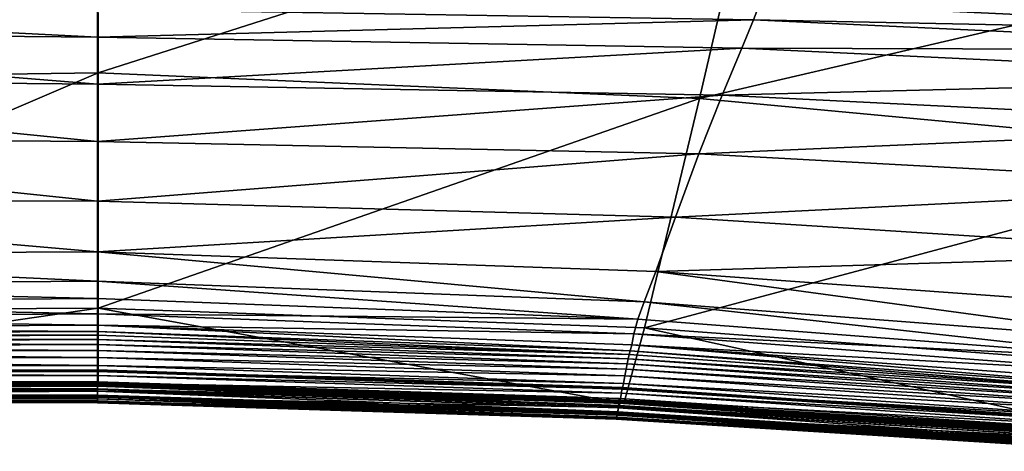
# Model space of a CAD drawing. Header units: millimetres. Extents: x 2387 to 13955, y -4964 to 364.
# Tile 325 of 656: x 6652 to 6773, y -4389 to -4336. Entities that reach past the tile are written whole.
import ezdxf

# ---------------------------------------------------------------- set-up
doc = ezdxf.new("R2010")
doc.units = ezdxf.units.MM
doc.header["$MEASUREMENT"] = 0
doc.layers.add('Predefinito', color=7, linetype='Continuous', true_color=0x000000)

msp = doc.modelspace()

# ---------------------------------------------------------------- linework, layer by layer
at = {"layer": 'Predefinito'}
for points in [[(6661.59, -4312.86, 730.51), (6579.54, -4314.69, 730.53), (6586.44, -4343.57, 608.71)], [(6586.44, -4343.57, 608.71), (6661.64, -4342.47, 608.71), (6661.59, -4312.86, 730.51)], [(6742.19, -4316.75, 730.53), (6661.59, -4312.86, 730.51), (6661.64, -4342.47, 608.71)], [(6661.64, -4342.47, 608.71), (6735.47, -4345.63, 608.71), (6742.19, -4316.75, 730.53)], [(6822.04, -4325.47, 730.55), (6742.19, -4316.75, 730.53), (6735.47, -4345.63, 608.71)], [(6735.47, -4345.63, 608.71), (6808.61, -4352.46, 608.71), (6822.04, -4325.47, 730.55)], [(6823.49, -4337.61, 12.26), (6742.91, -4333.85, 12.26), (6743.38, -4332.06, 12.52)], [(6743.38, -4332.06, 12.52), (6824.44, -4335.95, 12.52), (6823.49, -4337.61, 12.26)], [(6579.55, -4333.92, 12.17), (6661.58, -4334.66, 12.17), (6661.58, -4338.12, 12.17)], [(6661.58, -4338.12, 12.17), (6580.99, -4337.39, 12.17), (6579.55, -4333.92, 12.17)], [(6742.91, -4333.85, 12.26), (6742.11, -4335.99, 12.17), (6661.58, -4334.66, 12.17)], [(6742.11, -4335.99, 12.17), (6742.91, -4333.85, 12.26), (6823.49, -4337.61, 12.26)], [(6661.58, -4338.12, 12.17), (6661.58, -4334.66, 12.17), (6742.11, -4335.99, 12.17)], [(6742.11, -4335.99, 12.17), (6740.67, -4339.45, 12.17), (6661.58, -4338.12, 12.17)], [(6740.67, -4339.45, 12.17), (6742.11, -4335.99, 12.17), (6821.9, -4339.72, 12.17)], [(6823.49, -4337.61, 12.26), (6821.9, -4339.72, 12.17), (6742.11, -4335.99, 12.17)], [(6661.58, -4343.87, 12.17), (6583.39, -4343.16, 12.17), (6580.99, -4337.39, 12.17)], [(6580.99, -4337.39, 12.17), (6661.58, -4338.12, 12.17), (6661.58, -4343.87, 12.17)], [(6661.58, -4343.87, 12.17), (6661.58, -4338.12, 12.17), (6740.67, -4339.45, 12.17)], [(6740.67, -4339.45, 12.17), (6738.27, -4345.22, 12.17), (6661.58, -4343.87, 12.17)], [(6738.27, -4345.22, 12.17), (6740.67, -4339.45, 12.17), (6819.02, -4343.2, 12.17)], [(6821.9, -4339.72, 12.17), (6819.02, -4343.2, 12.17), (6740.67, -4339.45, 12.17)], [(6661.64, -4342.47, 608.71), (6586.44, -4343.57, 608.71), (6593.31, -4371.73, 486.74)], [(6593.31, -4371.73, 486.74), (6661.67, -4371.37, 486.75), (6661.64, -4342.47, 608.71)], [(6735.47, -4345.63, 608.71), (6661.64, -4342.47, 608.71), (6661.67, -4371.37, 486.75)], [(6583.39, -4343.16, 12.17), (6661.58, -4343.87, 12.17), (6661.58, -4350.92, 12.17)], [(6661.58, -4350.92, 12.17), (6586.27, -4350.37, 12.17), (6583.39, -4343.16, 12.17)], [(6661.58, -4350.92, 12.17), (6661.58, -4343.87, 12.17), (6738.27, -4345.22, 12.17)], [(6819.02, -4343.2, 12.17), (6814.22, -4349, 12.17), (6738.27, -4345.22, 12.17)], [(6738.27, -4345.22, 12.17), (6735.4, -4352.43, 12.17), (6661.58, -4350.92, 12.17)], [(6735.4, -4352.43, 12.17), (6738.27, -4345.22, 12.17), (6814.22, -4349, 12.17)], [(6661.67, -4371.37, 486.75), (6728.72, -4373.79, 486.74), (6735.47, -4345.63, 608.71)], [(6808.61, -4352.46, 608.71), (6735.47, -4345.63, 608.71), (6728.72, -4373.79, 486.74)], [(6814.22, -4349, 12.17), (6808.47, -4356.39, 12.17), (6735.4, -4352.43, 12.17)], [(6661.58, -4358.26, 12.17), (6589.14, -4358.16, 12.17), (6586.27, -4350.37, 12.17)], [(6586.27, -4350.37, 12.17), (6661.58, -4350.92, 12.17), (6661.58, -4358.26, 12.17)], [(6661.58, -4358.26, 12.17), (6661.58, -4350.92, 12.17), (6735.4, -4352.43, 12.17)], [(6735.4, -4352.43, 12.17), (6732.52, -4360.22, 12.17), (6661.58, -4358.26, 12.17)], [(6728.72, -4373.79, 486.74), (6795.12, -4378.73, 486.71), (6808.61, -4352.46, 608.71)], [(6732.52, -4360.22, 12.17), (6735.4, -4352.43, 12.17), (6808.47, -4356.39, 12.17)], [(6808.47, -4356.39, 12.17), (6802.71, -4364.65, 12.17), (6732.52, -4360.22, 12.17)], [(6589.14, -4358.16, 12.17), (6661.58, -4358.26, 12.17), (6661.58, -4364.45, 12.17)], [(6661.58, -4364.45, 12.17), (6591.54, -4364.79, 12.17), (6589.14, -4358.16, 12.17)], [(6661.58, -4364.45, 12.17), (6661.58, -4358.26, 12.17), (6732.52, -4360.22, 12.17)], [(6732.52, -4360.22, 12.17), (6730.12, -4366.86, 12.17), (6661.58, -4364.45, 12.17)], [(6730.12, -4366.86, 12.17), (6732.52, -4360.22, 12.17), (6802.71, -4364.65, 12.17)], [(6591.54, -4364.79, 12.17), (6661.58, -4364.45, 12.17), (6661.58, -4368.05, 12.17)], [(6728.68, -4370.61, 12.17), (6661.58, -4368.05, 12.17), (6661.58, -4364.45, 12.17)], [(6661.58, -4364.45, 12.17), (6730.12, -4366.86, 12.17), (6728.68, -4370.61, 12.17)], [(6802.71, -4364.65, 12.17), (6797.92, -4371.75, 12.17), (6730.12, -4366.86, 12.17)], [(6661.58, -4368.05, 12.17), (6592.98, -4368.55, 12.17), (6591.54, -4364.79, 12.17)], [(6795.04, -4375.66, 12.17), (6728.68, -4370.61, 12.17), (6730.12, -4366.86, 12.17)], [(6730.12, -4366.86, 12.17), (6797.92, -4371.75, 12.17), (6795.04, -4375.66, 12.17)], [(6592.98, -4368.55, 12.17), (6661.58, -4368.05, 12.17), (6661.58, -4370.2, 12.26)], [(6661.58, -4368.05, 12.17), (6728.68, -4370.61, 12.17), (6727.89, -4372.74, 12.26)], [(6727.89, -4372.74, 12.26), (6661.58, -4370.2, 12.26), (6661.58, -4368.05, 12.17)], [(6661.58, -4370.2, 12.26), (6593.78, -4370.68, 12.26), (6592.98, -4368.55, 12.17)], [(6593.78, -4370.68, 12.26), (6661.58, -4370.2, 12.26), (6661.58, -4372.05, 12.53)], [(6661.58, -4372.05, 12.53), (6594.25, -4372.47, 12.52), (6593.78, -4370.68, 12.26)], [(6661.58, -4372.05, 12.53), (6661.58, -4370.2, 12.26), (6727.89, -4372.74, 12.26)], [(6793.45, -4377.76, 12.26), (6727.89, -4372.74, 12.26), (6728.68, -4370.61, 12.17)], [(6728.68, -4370.61, 12.17), (6795.04, -4375.66, 12.17), (6793.45, -4377.76, 12.26)], [(6661.67, -4371.37, 486.75), (6593.31, -4371.73, 486.74), (6595.73, -4381, 441.22)], [(6595.73, -4381, 441.22), (6661.64, -4380.91, 441.24), (6661.67, -4371.37, 486.75)], [(6661.67, -4371.37, 486.75), (6661.64, -4380.91, 441.24), (6726.19, -4383.06, 441.22)], [(6726.19, -4383.06, 441.22), (6728.72, -4373.79, 486.74), (6661.67, -4371.37, 486.75)], [(6594.25, -4372.47, 12.52), (6661.58, -4372.05, 12.53), (6661.58, -4373.45, 12.88)], [(6661.58, -4373.45, 12.88), (6594.51, -4373.8, 12.87), (6594.25, -4372.47, 12.52)], [(6661.58, -4373.45, 12.88), (6661.58, -4372.05, 12.53), (6727.41, -4374.53, 12.52)], [(6727.89, -4372.74, 12.26), (6727.41, -4374.53, 12.52), (6661.58, -4372.05, 12.53)], [(6727.41, -4374.53, 12.52), (6727.89, -4372.74, 12.26), (6793.45, -4377.76, 12.26)], [(6594.51, -4373.8, 12.87), (6661.58, -4373.45, 12.88), (6661.58, -4374.22, 13.21)], [(6661.58, -4374.22, 13.21), (6594.68, -4374.54, 13.21), (6594.51, -4373.8, 12.87)], [(6594.68, -4374.54, 13.21), (6661.58, -4374.22, 13.21), (6661.58, -4374.7, 13.43)], [(6727.41, -4374.53, 12.52), (6727.15, -4375.86, 12.87), (6661.58, -4373.45, 12.88)], [(6726.98, -4376.6, 13.21), (6661.58, -4374.22, 13.21), (6661.58, -4373.45, 12.88)], [(6661.58, -4373.45, 12.88), (6727.15, -4375.86, 12.87), (6726.98, -4376.6, 13.21)], [(6661.58, -4374.22, 13.21), (6726.98, -4376.6, 13.21), (6726.86, -4377.07, 13.43)], [(6726.86, -4377.07, 13.43), (6661.58, -4374.7, 13.43), (6661.58, -4374.22, 13.21)], [(6728.72, -4373.79, 486.74), (6726.19, -4383.06, 441.22), (6790.05, -4387.29, 441.19)], [(6790.05, -4387.29, 441.19), (6795.12, -4378.73, 486.71), (6728.72, -4373.79, 486.74)], [(6661.58, -4374.7, 13.43), (6594.81, -4375.01, 13.43), (6594.68, -4374.54, 13.21)], [(6594.81, -4375.01, 13.43), (6661.58, -4374.7, 13.43), (6661.58, -4375.23, 13.43)], [(6661.58, -4375.23, 13.43), (6594.93, -4375.53, 13.43), (6594.81, -4375.01, 13.43)], [(6594.93, -4375.53, 13.43), (6661.58, -4375.23, 13.43), (6661.58, -4375.85, 13.38)], [(6661.58, -4375.85, 13.38), (6595.06, -4376.13, 13.39), (6594.93, -4375.53, 13.43)], [(6661.58, -4375.23, 13.43), (6661.58, -4374.7, 13.43), (6726.86, -4377.07, 13.43)], [(6661.58, -4375.85, 13.38), (6661.58, -4375.23, 13.43), (6726.73, -4377.59, 13.43)], [(6726.86, -4377.07, 13.43), (6726.73, -4377.59, 13.43), (6661.58, -4375.23, 13.43)], [(6727.15, -4375.86, 12.87), (6727.41, -4374.53, 12.52), (6792.5, -4379.43, 12.52)], [(6793.45, -4377.76, 12.26), (6792.5, -4379.43, 12.52), (6727.41, -4374.53, 12.52)], [(6595.06, -4376.13, 13.39), (6661.58, -4375.85, 13.38), (6661.58, -4376.58, 13.47)], [(6661.58, -4376.58, 13.47), (6595.19, -4376.82, 13.48), (6595.06, -4376.13, 13.39)], [(6595.19, -4376.82, 13.48), (6661.58, -4376.58, 13.47), (6661.58, -4377.44, 13.87)], [(6661.58, -4377.44, 13.87), (6595.34, -4377.63, 13.87), (6595.19, -4376.82, 13.48)], [(6661.58, -4376.58, 13.47), (6661.58, -4375.85, 13.38), (6726.6, -4378.19, 13.39)], [(6726.73, -4377.59, 13.43), (6726.6, -4378.19, 13.39), (6661.58, -4375.85, 13.38)], [(6661.58, -4377.44, 13.87), (6661.58, -4376.58, 13.47), (6726.47, -4378.88, 13.48)], [(6726.6, -4378.19, 13.39), (6726.47, -4378.88, 13.48), (6661.58, -4376.58, 13.47)], [(6791.39, -4381.74, 13.43), (6726.86, -4377.07, 13.43), (6726.98, -4376.6, 13.21)], [(6791.63, -4381.29, 13.2), (6726.98, -4376.6, 13.21), (6727.15, -4375.86, 12.87)], [(6726.98, -4376.6, 13.21), (6791.63, -4381.29, 13.2), (6791.39, -4381.74, 13.43)], [(6792.5, -4379.43, 12.52), (6791.97, -4380.61, 12.86), (6727.15, -4375.86, 12.87)], [(6727.15, -4375.86, 12.87), (6791.97, -4380.61, 12.86), (6791.63, -4381.29, 13.2)], [(6595.34, -4377.63, 13.87), (6661.58, -4377.44, 13.87), (6661.58, -4378.43, 14.74)], [(6661.58, -4378.43, 14.74), (6595.53, -4378.57, 14.74), (6595.34, -4377.63, 13.87)], [(6726.47, -4378.88, 13.48), (6726.32, -4379.69, 13.87), (6661.58, -4377.44, 13.87)], [(6661.58, -4378.43, 14.74), (6661.58, -4377.44, 13.87), (6726.32, -4379.69, 13.87)], [(6726.6, -4378.19, 13.39), (6726.73, -4377.59, 13.43), (6791.13, -4382.25, 13.44)], [(6726.73, -4377.59, 13.43), (6726.86, -4377.07, 13.43), (6791.39, -4381.74, 13.43)], [(6791.39, -4381.74, 13.43), (6791.13, -4382.25, 13.44), (6726.73, -4377.59, 13.43)], [(6595.53, -4378.57, 14.74), (6661.58, -4378.43, 14.74), (6661.58, -4379.13, 15.65)], [(6661.58, -4379.13, 15.65), (6595.68, -4379.24, 15.65), (6595.53, -4378.57, 14.74)], [(6661.58, -4379.12, 16.17), (6595.72, -4379.22, 16.17), (6595.68, -4379.24, 15.65)], [(6595.68, -4379.24, 15.65), (6661.58, -4379.13, 15.65), (6661.58, -4379.12, 16.17)], [(6595.71, -4379.04, 16.33), (6661.58, -4378.94, 16.33), (6661.58, -4379.12, 16.17)], [(6661.58, -4378.94, 16.33), (6595.71, -4379.04, 16.33), (6595.72, -4379.22, 16.17)], [(6661.58, -4379.12, 16.17), (6595.72, -4379.22, 16.17), (6595.71, -4379.04, 16.33)], [(6595.72, -4379.22, 16.17), (6661.58, -4379.12, 16.17), (6661.58, -4378.94, 16.33)], [(6595.72, -4379.22, 16.17), (6661.58, -4379.12, 16.17), (6661.58, -4379.65, 16.2)], [(6661.58, -4379.65, 16.2), (6595.78, -4379.74, 16.2), (6595.72, -4379.22, 16.17)], [(6661.58, -4379.13, 15.65), (6661.58, -4378.43, 14.74), (6726.13, -4380.63, 14.74)], [(6726.32, -4379.69, 13.87), (6726.13, -4380.63, 14.74), (6661.58, -4378.43, 14.74)], [(6661.58, -4379.12, 16.17), (6661.58, -4378.94, 16.33), (6725.95, -4381.1, 16.33)], [(6725.95, -4381.1, 16.33), (6661.58, -4378.94, 16.33), (6661.58, -4379.12, 16.17)], [(6661.58, -4379.65, 16.2), (6661.58, -4379.12, 16.17), (6725.94, -4381.28, 16.17)], [(6725.95, -4381.1, 16.33), (6725.94, -4381.28, 16.17), (6661.58, -4379.12, 16.17)], [(6661.58, -4379.12, 16.17), (6725.94, -4381.28, 16.17), (6725.95, -4381.1, 16.33)], [(6725.94, -4381.28, 16.17), (6661.58, -4379.12, 16.17), (6661.58, -4379.13, 15.65)], [(6726.13, -4380.63, 14.74), (6725.98, -4381.3, 15.65), (6661.58, -4379.13, 15.65)], [(6661.58, -4379.13, 15.65), (6725.98, -4381.3, 15.65), (6725.94, -4381.28, 16.17)], [(6726.32, -4379.69, 13.87), (6726.47, -4378.88, 13.48), (6790.62, -4383.42, 13.49)], [(6726.47, -4378.88, 13.48), (6726.6, -4378.19, 13.39), (6790.88, -4382.8, 13.4)], [(6790.88, -4382.8, 13.4), (6790.62, -4383.42, 13.49), (6726.47, -4378.88, 13.48)], [(6791.13, -4382.25, 13.44), (6790.88, -4382.8, 13.4), (6726.6, -4378.19, 13.39)], [(6595.78, -4379.74, 16.2), (6661.58, -4379.65, 16.2), (6661.58, -4380.53, 16.94)], [(6661.58, -4380.53, 16.94), (6595.94, -4380.59, 16.94), (6595.78, -4379.74, 16.2)], [(6661.58, -4380.82, 426.67), (6596.08, -4380.82, 426.67), (6596.06, -4380.42, 426.52)], [(6596.06, -4380.42, 426.52), (6661.58, -4380.42, 426.52), (6661.58, -4380.82, 426.67)], [(6661.58, -4380.42, 426.52), (6596.06, -4380.42, 426.52), (6596.08, -4380.84, 426.46)], [(6596.08, -4380.84, 426.46), (6661.58, -4380.84, 426.47), (6661.58, -4380.42, 426.52)], [(6661.58, -4380.53, 16.94), (6661.58, -4379.65, 16.2), (6725.88, -4381.8, 16.2)], [(6725.94, -4381.28, 16.17), (6725.88, -4381.8, 16.2), (6661.58, -4379.65, 16.2)], [(6661.58, -4380.82, 426.67), (6661.58, -4380.42, 426.52), (6725.6, -4382.48, 426.52)], [(6725.6, -4382.48, 426.52), (6661.58, -4380.42, 426.52), (6661.58, -4380.84, 426.47)], [(6726.13, -4380.63, 14.74), (6726.32, -4379.69, 13.87), (6790.32, -4384.14, 13.88)], [(6790.62, -4383.42, 13.49), (6790.32, -4384.14, 13.88), (6726.32, -4379.69, 13.87)], [(6661.64, -4380.91, 441.24), (6595.73, -4381, 441.22), (6595.86, -4380.82, 435.7)], [(6661.59, -4380.78, 435.71), (6595.86, -4380.82, 435.7), (6595.91, -4380.67, 433.72)], [(6595.86, -4380.82, 435.7), (6661.59, -4380.78, 435.71), (6661.64, -4380.91, 441.24)], [(6595.91, -4380.62, 433.53), (6661.58, -4380.59, 433.54), (6661.58, -4380.64, 433.73)], [(6661.58, -4380.59, 433.54), (6595.91, -4380.62, 433.53), (6595.92, -4380.73, 433.36)], [(6661.58, -4380.64, 433.73), (6595.91, -4380.67, 433.72), (6595.91, -4380.62, 433.53)], [(6595.91, -4380.67, 433.72), (6661.58, -4380.64, 433.73), (6661.59, -4380.78, 435.71)], [(6595.92, -4380.73, 433.36), (6661.58, -4380.7, 433.37), (6661.58, -4380.59, 433.54)], [(6661.58, -4380.7, 433.37), (6595.92, -4380.73, 433.36), (6595.95, -4380.96, 432.45)], [(6595.94, -4380.59, 16.94), (6661.58, -4380.53, 16.94), (6661.58, -4381.5, 18.69)], [(6661.58, -4381.5, 18.69), (6596.13, -4381.51, 18.69), (6595.94, -4380.59, 16.94)], [(6595.95, -4380.96, 432.45), (6661.58, -4380.93, 432.46), (6661.58, -4380.7, 433.37)], [(6661.58, -4380.93, 432.46), (6595.95, -4380.96, 432.45), (6596.02, -4381.27, 430.03)], [(6596.02, -4381.27, 430.03), (6661.58, -4381.26, 430.04), (6661.58, -4380.93, 432.46)], [(6661.58, -4381.26, 430.04), (6596.02, -4381.27, 430.03), (6596.08, -4381.34, 427.61)], [(6596.08, -4380.82, 426.67), (6661.58, -4380.82, 426.67), (6661.58, -4381.33, 427.61)], [(6661.58, -4381.33, 427.61), (6596.08, -4381.34, 427.61), (6596.08, -4380.82, 426.67)], [(6661.58, -4380.84, 426.47), (6596.08, -4380.84, 426.46), (6596.13, -4381.55, 425.66)], [(6596.08, -4381.34, 427.61), (6661.58, -4381.33, 427.61), (6661.58, -4381.26, 430.04)], [(6596.13, -4381.55, 425.66), (6661.58, -4381.56, 425.66), (6661.58, -4380.84, 426.47)], [(6596.13, -4381.51, 18.69), (6661.58, -4381.5, 18.69), (6661.58, -4382.29, 21.72)], [(6661.58, -4382.29, 21.72), (6596.29, -4382.26, 21.72), (6596.13, -4381.51, 18.69)], [(6661.58, -4381.56, 425.66), (6596.13, -4381.55, 425.66), (6596.2, -4382.03, 423.28)], [(6596.2, -4382.03, 423.28), (6661.58, -4382.05, 423.28), (6661.58, -4381.56, 425.66)], [(6661.58, -4381.5, 18.69), (6661.58, -4380.53, 16.94), (6725.72, -4382.65, 16.94)], [(6725.88, -4381.8, 16.2), (6725.72, -4382.65, 16.94), (6661.58, -4380.53, 16.94)], [(6661.58, -4380.64, 433.73), (6661.58, -4380.59, 433.54), (6725.75, -4382.68, 433.53)], [(6725.75, -4382.68, 433.53), (6661.58, -4380.59, 433.54), (6661.58, -4380.7, 433.37)], [(6661.59, -4380.78, 435.71), (6661.58, -4380.64, 433.73), (6725.75, -4382.73, 433.72)], [(6725.75, -4382.68, 433.53), (6725.75, -4382.73, 433.72), (6661.58, -4380.64, 433.73)], [(6661.58, -4380.7, 433.37), (6725.74, -4382.79, 433.36), (6725.75, -4382.68, 433.53)], [(6725.74, -4382.79, 433.36), (6661.58, -4380.7, 433.37), (6661.58, -4380.93, 432.46)], [(6661.58, -4381.33, 427.61), (6661.58, -4380.82, 426.67), (6725.59, -4382.88, 426.67)], [(6725.6, -4382.48, 426.52), (6725.59, -4382.88, 426.67), (6661.58, -4380.82, 426.67)], [(6661.58, -4380.84, 426.47), (6725.58, -4382.9, 426.46), (6725.6, -4382.48, 426.52)], [(6725.58, -4382.9, 426.46), (6661.58, -4380.84, 426.47), (6661.58, -4381.56, 425.66)], [(6725.64, -4383.33, 430.03), (6725.71, -4383.02, 432.45), (6661.58, -4380.93, 432.46)], [(6661.58, -4380.93, 432.46), (6661.58, -4381.26, 430.04), (6725.64, -4383.33, 430.03)], [(6661.58, -4380.93, 432.46), (6725.71, -4383.02, 432.45), (6725.74, -4382.79, 433.36)], [(6725.59, -4383.4, 427.61), (6725.64, -4383.33, 430.03), (6661.58, -4381.26, 430.04)], [(6661.58, -4381.26, 430.04), (6661.58, -4381.33, 427.61), (6725.59, -4383.4, 427.61)], [(6725.59, -4382.88, 426.67), (6725.59, -4383.4, 427.61), (6661.58, -4381.33, 427.61)], [(6661.58, -4382.29, 21.72), (6661.58, -4381.5, 18.69), (6725.53, -4383.57, 18.69)], [(6725.72, -4382.65, 16.94), (6725.53, -4383.57, 18.69), (6661.58, -4381.5, 18.69)], [(6725.46, -4384.09, 423.28), (6725.53, -4383.62, 425.66), (6661.58, -4381.56, 425.66)], [(6661.58, -4381.56, 425.66), (6661.58, -4382.05, 423.28), (6725.46, -4384.09, 423.28)], [(6661.58, -4381.56, 425.66), (6725.53, -4383.62, 425.66), (6725.58, -4382.9, 426.46)], [(6661.64, -4380.91, 441.24), (6661.59, -4380.78, 435.71), (6725.86, -4382.88, 435.7)], [(6725.75, -4382.73, 433.72), (6725.86, -4382.88, 435.7), (6661.59, -4380.78, 435.71)], [(6725.86, -4382.88, 435.7), (6726.19, -4383.06, 441.22), (6661.64, -4380.91, 441.24)], [(6725.88, -4381.8, 16.2), (6725.94, -4381.28, 16.17), (6789.56, -4385.54, 16.16)], [(6725.94, -4381.28, 16.17), (6725.95, -4381.1, 16.33), (6789.57, -4385.36, 16.33)], [(6789.57, -4385.36, 16.33), (6725.95, -4381.1, 16.33), (6725.94, -4381.28, 16.17)], [(6789.57, -4385.36, 16.33), (6789.56, -4385.54, 16.16), (6725.94, -4381.28, 16.17)], [(6725.94, -4381.28, 16.17), (6789.56, -4385.54, 16.16), (6789.57, -4385.36, 16.33)], [(6789.56, -4385.54, 16.16), (6725.94, -4381.28, 16.17), (6725.98, -4381.3, 15.65)], [(6725.98, -4381.3, 15.65), (6726.13, -4380.63, 14.74), (6789.94, -4384.98, 14.74)], [(6789.94, -4384.98, 14.74), (6789.64, -4385.58, 15.65), (6725.98, -4381.3, 15.65)], [(6725.98, -4381.3, 15.65), (6789.64, -4385.58, 15.65), (6789.56, -4385.54, 16.16)], [(6790.32, -4384.14, 13.88), (6789.94, -4384.98, 14.74), (6726.13, -4380.63, 14.74)], [(6661.58, -4382.05, 423.28), (6596.2, -4382.03, 423.28), (6596.27, -4382.25, 420.86)], [(6596.27, -4382.25, 420.86), (6661.58, -4382.28, 420.86), (6661.58, -4382.05, 423.28)], [(6661.58, -4382.28, 420.86), (6596.27, -4382.25, 420.86), (6596.29, -4382.23, 419.92)], [(6661.58, -4382.19, 419.73), (6596.29, -4382.16, 419.73), (6596.29, -4382.25, 419.55)], [(6661.58, -4382.26, 419.92), (6596.29, -4382.23, 419.92), (6596.29, -4382.16, 419.73)], [(6596.29, -4382.16, 419.73), (6661.58, -4382.19, 419.73), (6661.58, -4382.26, 419.92)], [(6596.29, -4382.25, 419.55), (6661.58, -4382.29, 419.55), (6661.58, -4382.19, 419.73)], [(6596.29, -4382.23, 419.92), (6661.58, -4382.26, 419.92), (6661.58, -4382.28, 420.86)], [(6661.58, -4382.29, 419.55), (6596.29, -4382.25, 419.55), (6596.32, -4382.45, 417.72)], [(6596.29, -4382.26, 21.72), (6661.58, -4382.29, 21.72), (6661.58, -4382.82, 25.29)], [(6661.58, -4382.82, 25.29), (6596.39, -4382.77, 25.29), (6596.29, -4382.26, 21.72)], [(6596.32, -4382.45, 417.72), (6661.58, -4382.49, 417.72), (6661.58, -4382.29, 419.55)], [(6661.58, -4382.49, 417.72), (6596.32, -4382.45, 417.72), (6596.36, -4382.69, 412.58)], [(6596.36, -4382.69, 412.58), (6661.58, -4382.73, 412.58), (6661.58, -4382.49, 417.72)], [(6661.58, -4382.73, 412.58), (6596.36, -4382.69, 412.58), (6596.41, -4382.87, 360.75)], [(6661.58, -4382.99, 28.67), (6596.43, -4382.94, 28.67), (6596.39, -4382.77, 25.29)], [(6596.39, -4382.77, 25.29), (6661.58, -4382.82, 25.29), (6661.58, -4382.99, 28.67)], [(6596.41, -4382.87, 360.75), (6661.58, -4382.93, 360.75), (6661.58, -4382.73, 412.58)], [(6661.58, -4382.93, 360.75), (6596.41, -4382.87, 360.75), (6596.43, -4382.94, 218.86)], [(6725.39, -4384.32, 420.86), (6725.46, -4384.09, 423.28), (6661.58, -4382.05, 423.28)], [(6661.58, -4382.05, 423.28), (6661.58, -4382.28, 420.86), (6725.39, -4384.32, 420.86)], [(6661.58, -4382.26, 419.92), (6661.58, -4382.19, 419.73), (6725.37, -4384.22, 419.73)], [(6725.37, -4384.22, 419.73), (6661.58, -4382.19, 419.73), (6661.58, -4382.29, 419.55)], [(6661.58, -4382.28, 420.86), (6661.58, -4382.26, 419.92), (6725.37, -4384.29, 419.92)], [(6725.37, -4384.22, 419.73), (6725.37, -4384.29, 419.92), (6661.58, -4382.26, 419.92)], [(6725.37, -4384.29, 419.92), (6725.39, -4384.32, 420.86), (6661.58, -4382.28, 420.86)], [(6661.58, -4382.82, 25.29), (6661.58, -4382.29, 21.72), (6725.37, -4384.33, 21.72)], [(6725.53, -4383.57, 18.69), (6725.37, -4384.33, 21.72), (6661.58, -4382.29, 21.72)], [(6661.58, -4382.29, 419.55), (6725.37, -4384.32, 419.55), (6725.37, -4384.22, 419.73)], [(6725.37, -4384.32, 419.55), (6661.58, -4382.29, 419.55), (6661.58, -4382.49, 417.72)], [(6725.3, -4384.75, 412.58), (6725.35, -4384.51, 417.72), (6661.58, -4382.49, 417.72)], [(6661.58, -4382.49, 417.72), (6661.58, -4382.73, 412.58), (6725.3, -4384.75, 412.58)], [(6661.58, -4382.49, 417.72), (6725.35, -4384.51, 417.72), (6725.37, -4384.32, 419.55)], [(6725.25, -4384.93, 360.75), (6725.3, -4384.75, 412.58), (6661.58, -4382.73, 412.58)], [(6661.58, -4382.73, 412.58), (6661.58, -4382.93, 360.75), (6725.25, -4384.93, 360.75)], [(6725.37, -4384.33, 21.72), (6725.27, -4384.83, 25.29), (6661.58, -4382.82, 25.29)], [(6661.58, -4382.99, 28.67), (6661.58, -4382.82, 25.29), (6725.27, -4384.83, 25.29)], [(6725.53, -4383.57, 18.69), (6725.72, -4382.65, 16.94), (6789.11, -4386.81, 16.94)], [(6788.88, -4386.54, 426.51), (6725.6, -4382.48, 426.52), (6725.58, -4382.9, 426.46)], [(6725.59, -4382.88, 426.67), (6725.6, -4382.48, 426.52), (6788.88, -4386.54, 426.51)], [(6788.88, -4386.54, 426.51), (6788.85, -4386.94, 426.66), (6725.59, -4382.88, 426.67)], [(6725.59, -4383.4, 427.61), (6725.59, -4382.88, 426.67), (6788.85, -4386.94, 426.66)], [(6789.16, -4386.91, 433.34), (6725.74, -4382.79, 433.36), (6725.71, -4383.02, 432.45)], [(6725.72, -4382.65, 16.94), (6725.88, -4381.8, 16.2), (6789.43, -4386.04, 16.2)], [(6789.43, -4386.04, 16.2), (6789.11, -4386.81, 16.94), (6725.72, -4382.65, 16.94)], [(6789.17, -4386.8, 433.51), (6725.75, -4382.68, 433.53), (6725.74, -4382.79, 433.36)], [(6725.74, -4382.79, 433.36), (6789.16, -4386.91, 433.34), (6789.17, -4386.8, 433.51)], [(6725.75, -4382.73, 433.72), (6725.75, -4382.68, 433.53), (6789.17, -4386.8, 433.51)], [(6789.17, -4386.8, 433.51), (6789.18, -4386.86, 433.7), (6725.75, -4382.73, 433.72)], [(6725.86, -4382.88, 435.7), (6725.75, -4382.73, 433.72), (6789.18, -4386.86, 433.7)], [(6726.19, -4383.06, 441.22), (6725.86, -4382.88, 435.7), (6789.4, -4387.04, 435.68)], [(6789.18, -4386.86, 433.7), (6789.4, -4387.04, 435.68), (6725.86, -4382.88, 435.7)], [(6789.56, -4385.54, 16.16), (6789.43, -4386.04, 16.2), (6725.88, -4381.8, 16.2)], [(6596.43, -4382.94, 218.86), (6661.58, -4382.99, 218.86), (6661.58, -4382.93, 360.75)], [(6661.58, -4382.99, 218.86), (6596.43, -4382.94, 218.86), (6596.43, -4382.94, 77.86)], [(6596.43, -4382.94, 77.86), (6661.58, -4382.99, 77.86), (6661.58, -4382.99, 218.86)], [(6596.43, -4382.94, 28.67), (6661.58, -4382.99, 28.67), (6661.58, -4382.99, 77.86)], [(6661.58, -4382.99, 77.86), (6596.43, -4382.94, 77.86), (6596.43, -4382.94, 28.67)], [(6725.24, -4385, 218.86), (6725.25, -4384.93, 360.75), (6661.58, -4382.93, 360.75)], [(6661.58, -4382.93, 360.75), (6661.58, -4382.99, 218.86), (6725.24, -4385, 218.86)], [(6725.24, -4385, 77.86), (6725.24, -4385, 218.86), (6661.58, -4382.99, 218.86)], [(6661.58, -4382.99, 218.86), (6661.58, -4382.99, 77.86), (6725.24, -4385, 77.86)], [(6725.24, -4385, 28.67), (6725.24, -4385, 77.86), (6661.58, -4382.99, 77.86)], [(6661.58, -4382.99, 77.86), (6661.58, -4382.99, 28.67), (6725.24, -4385, 28.67)], [(6725.27, -4384.83, 25.29), (6725.24, -4385, 28.67), (6661.58, -4382.99, 28.67)], [(6725.37, -4384.33, 21.72), (6725.53, -4383.57, 18.69), (6788.73, -4387.65, 18.69)], [(6725.46, -4384.09, 423.28), (6725.39, -4384.32, 420.86), (6788.46, -4388.31, 420.85)], [(6725.53, -4383.62, 425.66), (6725.46, -4384.09, 423.28), (6788.59, -4388.11, 423.27)], [(6788.46, -4388.31, 420.85), (6788.59, -4388.11, 423.27), (6725.46, -4384.09, 423.28)], [(6788.84, -4386.96, 426.45), (6725.58, -4382.9, 426.46), (6725.53, -4383.62, 425.66)], [(6789.11, -4386.81, 16.94), (6788.73, -4387.65, 18.69), (6725.53, -4383.57, 18.69)], [(6788.59, -4388.11, 423.27), (6788.74, -4387.66, 425.65), (6725.53, -4383.62, 425.66)], [(6725.53, -4383.62, 425.66), (6788.74, -4387.66, 425.65), (6788.84, -4386.96, 426.45)], [(6725.58, -4382.9, 426.46), (6788.84, -4386.96, 426.45), (6788.88, -4386.54, 426.51)], [(6725.64, -4383.33, 430.03), (6725.59, -4383.4, 427.61), (6788.84, -4387.46, 427.6)], [(6788.85, -4386.94, 426.66), (6788.84, -4387.46, 427.6), (6725.59, -4383.4, 427.61)], [(6725.71, -4383.02, 432.45), (6725.64, -4383.33, 430.03), (6788.96, -4387.42, 430.02)], [(6788.84, -4387.46, 427.6), (6788.96, -4387.42, 430.02), (6725.64, -4383.33, 430.03)], [(6788.96, -4387.42, 430.02), (6789.09, -4387.13, 432.43), (6725.71, -4383.02, 432.45)], [(6725.71, -4383.02, 432.45), (6789.09, -4387.13, 432.43), (6789.16, -4386.91, 433.34)], [(6789.4, -4387.04, 435.68), (6790.05, -4387.29, 441.19), (6726.19, -4383.06, 441.22)], [(6725.24, -4385, 28.67), (6725.27, -4384.83, 25.29), (6788.22, -4388.79, 25.29)], [(6725.25, -4384.93, 360.75), (6725.24, -4385, 218.86), (6788.15, -4388.94, 218.86)], [(6725.24, -4385, 218.86), (6725.24, -4385, 77.86), (6788.15, -4388.94, 77.86)], [(6788.15, -4388.94, 77.86), (6788.15, -4388.94, 218.86), (6725.24, -4385, 218.86)], [(6788.22, -4388.79, 25.29), (6788.15, -4388.94, 28.67), (6725.24, -4385, 28.67)], [(6725.24, -4385, 77.86), (6725.24, -4385, 28.67), (6788.15, -4388.94, 28.67)], [(6788.15, -4388.94, 28.67), (6788.15, -4388.94, 77.86), (6725.24, -4385, 77.86)], [(6725.3, -4384.75, 412.58), (6725.25, -4384.93, 360.75), (6788.18, -4388.88, 360.75)], [(6788.15, -4388.94, 218.86), (6788.18, -4388.88, 360.75), (6725.25, -4384.93, 360.75)], [(6725.27, -4384.83, 25.29), (6725.37, -4384.33, 21.72), (6788.42, -4388.33, 21.72)], [(6788.42, -4388.33, 21.72), (6788.22, -4388.79, 25.29), (6725.27, -4384.83, 25.29)], [(6725.35, -4384.51, 417.72), (6725.3, -4384.75, 412.58), (6788.27, -4388.71, 412.57)], [(6788.18, -4388.88, 360.75), (6788.27, -4388.71, 412.57), (6725.3, -4384.75, 412.58)], [(6788.41, -4388.3, 419.54), (6725.37, -4384.32, 419.55), (6725.35, -4384.51, 417.72)], [(6788.27, -4388.71, 412.57), (6788.36, -4388.5, 417.71), (6725.35, -4384.51, 417.72)], [(6725.35, -4384.51, 417.72), (6788.36, -4388.5, 417.71), (6788.41, -4388.3, 419.54)], [(6725.37, -4384.29, 419.92), (6725.37, -4384.22, 419.73), (6788.42, -4388.21, 419.72)], [(6788.42, -4388.21, 419.72), (6725.37, -4384.22, 419.73), (6725.37, -4384.32, 419.55)], [(6788.42, -4388.21, 419.72), (6788.42, -4388.28, 419.91), (6725.37, -4384.29, 419.92)], [(6725.39, -4384.32, 420.86), (6725.37, -4384.29, 419.92), (6788.42, -4388.28, 419.91)], [(6725.37, -4384.32, 419.55), (6788.41, -4388.3, 419.54), (6788.42, -4388.21, 419.72)], [(6788.73, -4387.65, 18.69), (6788.42, -4388.33, 21.72), (6725.37, -4384.33, 21.72)], [(6788.42, -4388.28, 419.91), (6788.46, -4388.31, 420.85), (6725.39, -4384.32, 420.86)]]:
    msp.add_3dface(points, dxfattribs=at)

doc.saveas('drawing.dxf')
